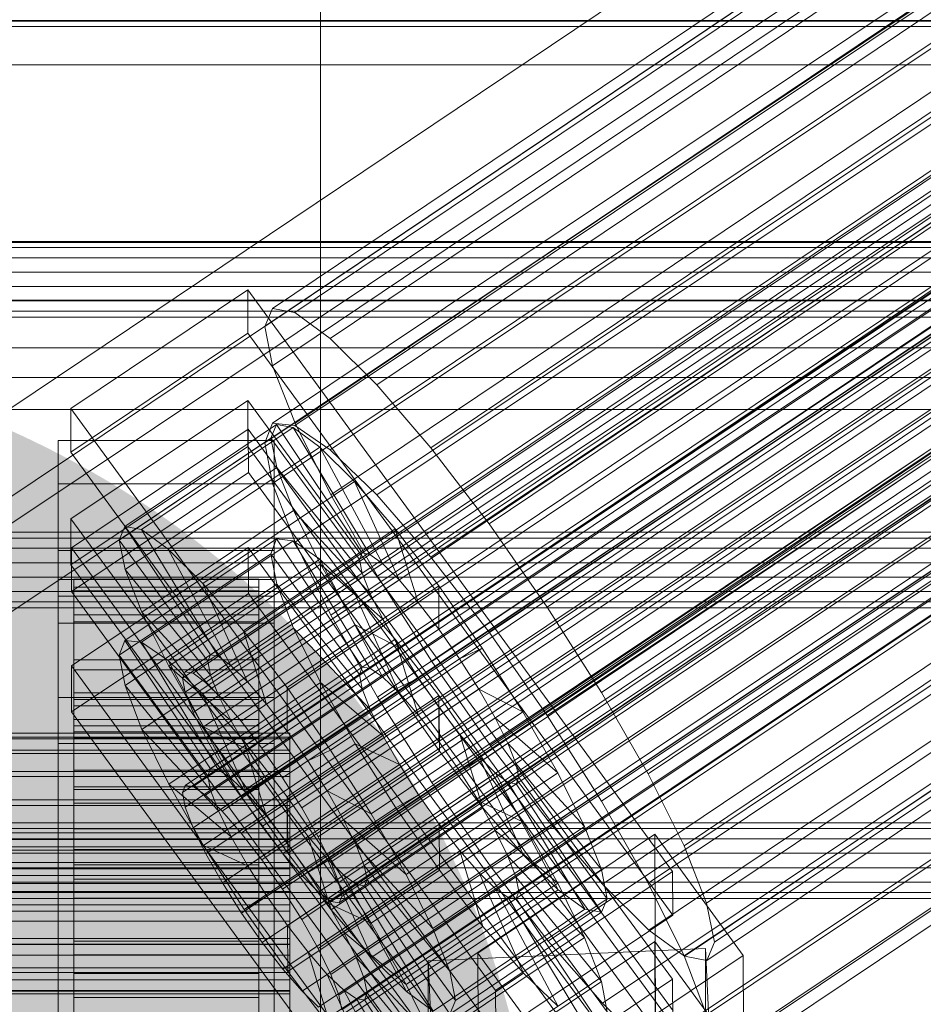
# Model space of a CAD drawing. Header units: millimetres. Extents: x -4395 to 65662, y -65530 to 6847.
# Tile 448 of 656: x 130 to 189, y -33391 to -33327. Entities that reach past the tile are written whole.
import ezdxf

# ---------------------------------------------------------------- set-up
doc = ezdxf.new("R2010")
doc.units = ezdxf.units.MM
for name, color, linetype, lineweight in [('COTAS_O', 1, 'Continuous', 0), ('COTAS_P', 1, 'Continuous', 0), ('frontal_C01', 7, 'Continuous', 0), ('frontal_C01-mix', 7, 'Continuous', 0), ('frontal_C02', 7, 'Continuous', 0), ('frontal_C03', 7, 'Continuous', 0), ('frontal_secador', 7, 'Continuous', 0)]:
    doc.layers.add(name, color=color, linetype=linetype, lineweight=lineweight)
doc.dimstyles.new('R19_100', dxfattribs={"dimtxt": 250, "dimasz": 150, "dimexe": 150, "dimexo": 80, "dimgap": 100, "dimtad": 1, "dimtih": 1, "dimtoh": 1, "dimdsep": 46, "dimcen": 0.09, "dimadec": 0, "dimazin": 0, "dimtfac": 1, "dimtdec": 4, "dimtofl": 0, "dimtmove": 0, "dimatfit": 3, "dimfxl": 1, "dimtolj": 1, "dimtzin": 0, "dimarcsym": 0})

# ---------------------------------------------------------------- blocks, each defined once
blk = doc.blocks.new('DIM_R33_43')
at = {"layer": 'COTAS_O'}
for p, q in [((-1725, -33700), (-1575, -33655)), ((1725, -33700), (1575, -33655)), ((-1725, -34400), (-1725, -33700)), ((-1725, -33700), (1725, -33700)), ((-1725, -33700), (-1575, -33745)), ((1725, -33700), (1575, -33745)), ((1725, -34400), (1725, -33700))]:
    blk.add_line(p, q, dxfattribs=at)
blk.add_text('3450 O', height=250, dxfattribs=at).set_placement((0, -33600))
blk = doc.blocks.new('DIM_R33_44')
at = {"layer": 'COTAS_P'}
for p, q in [((-150, -32200), (550, -32200)), ((550, -32200), (505, -32350)), ((550, -34800), (550, -32200)), ((550, -32200), (595, -32350)), ((550, -34800), (505, -34650)), ((550, -34800), (595, -34650)), ((-150, -34800), (550, -34800))]:
    blk.add_line(p, q, dxfattribs=at)
blk.add_text('2600 P', height=250, rotation=90, dxfattribs=at).set_placement((450, -33500))

msp = doc.modelspace()

# ---------------------------------------------------------------- linework, layer by layer
at = {"layer": 'frontal_C01'}
for p, q in [((146.872, -33345.538), (331.181, -33221.668)), ((148.32, -33345.802), (332.629, -33221.933)), ((146.383, -33346.713), (330.692, -33222.844)), ((150.629, -33347.489), (334.938, -33223.619)), ((141.218, -33369.091), (355.017, -33225.403)), ((141.731, -33369.185), (355.53, -33225.496)), ((146.887, -33349.249), (331.197, -33225.379)), ((141.045, -33369.507), (354.844, -33225.819)), ((142.549, -33369.782), (356.348, -33226.094)), ((141.224, -33370.406), (355.022, -33226.717)), ((153.641, -33350.482), (337.95, -33226.613)), ((143.617, -33370.843), (357.415, -33227.155)), ((141.742, -33371.725), (355.541, -33228.037)), ((144.861, -33372.295), (358.659, -33228.606)), ((148.35, -33352.971), (332.659, -33229.102)), ((142.565, -33373.375), (356.363, -33229.686)), ((359.995, -33230.35), (146.196, -33374.038)), ((157.152, -33354.579), (341.461, -33230.71)), ((143.635, -33375.243), (357.434, -33231.554)), ((147.533, -33375.955), (361.332, -33232.266)), ((144.881, -33377.202), (358.68, -33233.514)), ((150.672, -33357.627), (334.981, -33233.758)), ((148.779, -33377.914), (362.578, -33234.225)), ((146.218, -33379.119), (360.017, -33235.43)), ((345.231, -33235.63), (160.922, -33359.5)), ((149.85, -33379.782), (363.648, -33236.094)), ((147.554, -33380.862), (361.352, -33237.174)), ((150.672, -33381.432), (364.471, -33237.743)), ((148.798, -33382.314), (362.596, -33238.625)), ((151.191, -33382.751), (364.989, -33239.062)), ((153.694, -33362.9), (338.003, -33239.03)), ((149.865, -33383.374), (363.664, -33239.686)), ((151.369, -33383.649), (365.168, -33239.961)), ((150.683, -33383.972), (364.482, -33240.284)), ((151.196, -33384.066), (364.995, -33240.377)), ((164.693, -33364.909), (349.002, -33241.039)), ((157.211, -33368.429), (341.52, -33244.56)), ((168.21, -33370.438), (352.519, -33246.569)), ((160.982, -33373.838), (345.291, -33249.969)), ((171.232, -33375.71), (355.541, -33251.841)), ((164.752, -33378.759), (349.061, -33254.889)), ((173.554, -33380.366), (357.863, -33256.497)), ((168.263, -33382.855), (352.572, -33258.986)), ((175.016, -33384.089), (359.326, -33260.22)), ((171.275, -33385.849), (355.584, -33261.98)), ((175.521, -33386.624), (359.83, -33262.755)), ((173.584, -33387.535), (357.893, -33263.666)), ((175.032, -33387.8), (359.341, -33263.931)), ((228.298, -33285.886), (130, -33351.95)), ((130, -33357.709), (228.298, -33291.645)), ((425, -33326.911), (-425, -33326.911)), ((425, -33329.738), (-425, -33329.738)), ((-425, -33341.25), (425, -33341.25)), ((133.809, -33352.03), (145.277, -33344.323)), ((145.277, -33344.323), (145.289, -33347.146)), ((145.277, -33344.323), (172.809, -33382.034)), ((146.383, -33346.713), (146.872, -33345.538)), ((146.872, -33345.538), (148.32, -33345.802)), ((148.32, -33345.802), (150.629, -33347.489)), ((146.887, -33349.249), (146.383, -33346.713)), ((145.289, -33347.146), (133.821, -33354.853)), ((172.821, -33384.857), (145.289, -33347.146)), ((150.629, -33347.489), (153.641, -33350.482)), ((148.35, -33352.971), (146.887, -33349.249)), ((153.641, -33350.482), (157.152, -33354.579)), ((133.821, -33354.853), (133.809, -33352.03)), ((161.341, -33389.742), (133.809, -33352.03)), ((137.313, -33359.671), (147.143, -33353.064)), ((147.143, -33353.064), (146.777, -33353.944)), ((148.226, -33353.262), (147.143, -33353.064)), ((147.143, -33353.064), (152.686, -33361.383)), ((150.672, -33357.627), (148.35, -33352.971)), ((133.847, -33361.063), (145.315, -33353.355)), ((138.396, -33359.868), (148.226, -33353.262)), ((145.315, -33353.355), (145.327, -33356.178)), ((145.315, -33353.355), (172.847, -33391.066)), ((149.953, -33354.524), (148.226, -33353.262)), ((148.226, -33353.262), (153.199, -33361.477)), ((133, -33356.907), (133, -33354.084)), ((133, -33354.084), (147, -33354.084)), ((133, -33400.132), (133, -33354.084)), ((136.948, -33360.55), (146.777, -33353.944)), ((146.777, -33353.944), (152.513, -33361.8)), ((146.777, -33353.944), (147.155, -33355.84)), ((147, -33354.084), (147, -33356.907)), ((147, -33354.084), (147, -33400.132)), ((133.821, -33354.853), (161.353, -33392.564)), ((140.123, -33361.13), (149.953, -33354.524)), ((152.207, -33356.763), (149.953, -33354.524)), ((149.953, -33354.524), (154.017, -33362.075)), ((157.152, -33354.579), (160.922, -33359.5)), ((145.327, -33356.178), (133.859, -33363.885)), ((137.325, -33362.447), (147.155, -33355.84)), ((172.859, -33393.889), (145.327, -33356.178)), ((147.155, -33355.84), (152.692, -33362.698)), ((147.155, -33355.84), (148.249, -33358.625)), ((147, -33356.907), (133, -33356.907)), ((133, -33356.907), (133, -33402.955)), ((142.377, -33363.369), (152.207, -33356.763)), ((147, -33402.955), (147, -33356.907)), ((154.833, -33359.827), (152.207, -33356.763)), ((152.207, -33356.763), (155.085, -33363.136)), ((153.694, -33362.9), (150.672, -33357.627)), ((138.419, -33365.231), (148.249, -33358.625)), ((148.249, -33358.625), (153.21, -33364.017)), ((148.249, -33358.625), (149.985, -33362.108)), ((160.922, -33359.5), (164.693, -33364.909)), ((136.948, -33360.55), (137.313, -33359.671)), ((142.856, -33367.99), (137.313, -33359.671)), ((137.313, -33359.671), (138.396, -33359.868)), ((143.369, -33368.084), (138.396, -33359.868)), ((138.396, -33359.868), (140.123, -33361.13)), ((145.003, -33366.434), (154.833, -33359.827)), ((157.653, -33363.508), (154.833, -33359.827)), ((154.833, -33359.827), (156.329, -33364.587)), ((142.683, -33368.406), (136.948, -33360.55)), ((137.325, -33362.447), (136.948, -33360.55)), ((133.859, -33363.885), (133.847, -33361.063)), ((161.379, -33398.774), (133.847, -33361.063)), ((144.188, -33368.681), (140.123, -33361.13)), ((140.123, -33361.13), (142.377, -33363.369)), ((152.686, -33361.383), (142.856, -33367.99)), ((153.199, -33361.477), (143.369, -33368.084)), ((152.513, -33361.8), (152.686, -33361.383)), ((152.686, -33361.383), (153.199, -33361.477)), ((153.199, -33361.477), (154.017, -33362.075)), ((140.156, -33368.714), (149.985, -33362.108)), ((152.513, -33361.8), (142.683, -33368.406)), ((154.017, -33362.075), (144.188, -33368.681)), ((149.985, -33362.108), (154.033, -33365.667)), ((149.985, -33362.108), (152.246, -33366.052)), ((152.692, -33362.698), (152.513, -33361.8)), ((154.017, -33362.075), (155.085, -33363.136)), ((142.862, -33369.305), (137.325, -33362.447)), ((138.419, -33365.231), (137.325, -33362.447)), ((152.692, -33362.698), (142.862, -33369.305)), ((153.21, -33364.017), (152.692, -33362.698)), ((133, -33365.939), (133, -33363.116)), ((133, -33363.116), (147, -33363.116)), ((133, -33409.164), (133, -33363.116)), ((134, -33373.079), (134, -33363.082)), ((134, -33363.082), (134, -33363.609)), ((134, -33363.082), (146, -33363.082)), ((134, -33363.849), (134, -33363.082)), ((145.255, -33369.742), (142.377, -33363.369)), ((142.377, -33363.369), (145.003, -33366.434)), ((155.085, -33363.136), (145.255, -33369.742)), ((146, -33363.609), (146, -33363.082)), ((146, -33363.082), (146, -33373.079)), ((146, -33363.082), (146, -33363.849)), ((147, -33363.116), (147, -33365.939)), ((147, -33363.116), (147, -33409.164)), ((157.211, -33368.429), (153.694, -33362.9)), ((155.085, -33363.136), (156.329, -33364.587)), ((133.859, -33363.885), (161.391, -33401.596)), ((134, -33373.329), (134, -33363.609)), ((134, -33363.609), (134, -33365.395)), ((134, -33363.609), (146, -33363.609)), ((134, -33373.442), (134, -33363.849)), ((134, -33363.849), (146, -33363.849)), ((134, -33365.858), (134, -33363.849)), ((153.21, -33364.017), (143.38, -33370.624)), ((146, -33365.395), (146, -33363.609)), ((146, -33363.609), (146, -33373.329)), ((146, -33363.849), (146, -33373.442)), ((146, -33363.849), (146, -33365.858)), ((157.653, -33363.508), (147.823, -33370.114)), ((154.033, -33365.667), (153.21, -33364.017)), ((157.665, -33366.331), (157.653, -33363.508)), ((160.474, -33367.554), (157.653, -33363.508)), ((156.329, -33364.587), (146.499, -33371.193)), ((156.329, -33364.587), (157.665, -33366.331)), ((143.38, -33370.624), (138.419, -33365.231)), ((140.156, -33368.714), (138.419, -33365.231)), ((164.693, -33364.909), (168.21, -33370.438)), ((147, -33365.939), (133, -33365.939)), ((133, -33365.939), (133, -33411.987)), ((134, -33374.175), (134, -33365.395)), ((134, -33365.395), (134, -33368.318)), ((134, -33365.395), (146, -33365.395)), ((134, -33374.394), (134, -33365.858)), ((134, -33365.858), (146, -33365.858)), ((134, -33368.972), (134, -33365.858)), ((154.033, -33365.667), (144.203, -33372.274)), ((146, -33368.318), (146, -33365.395)), ((146, -33365.395), (146, -33374.175)), ((146, -33365.858), (146, -33374.394)), ((146, -33365.858), (146, -33368.972)), ((147, -33411.987), (147, -33365.939)), ((155.103, -33367.535), (154.033, -33365.667)), ((142.416, -33372.658), (152.246, -33366.052)), ((146.499, -33371.193), (145.003, -33366.434)), ((145.003, -33366.434), (147.823, -33370.114)), ((147.835, -33372.937), (157.665, -33366.331)), ((152.246, -33366.052), (155.103, -33367.535)), ((152.246, -33366.052), (154.877, -33370.187)), ((157.665, -33366.331), (159.001, -33368.247)), ((155.103, -33367.535), (145.274, -33374.142)), ((150.644, -33374.161), (160.474, -33367.554)), ((156.35, -33369.495), (155.103, -33367.535)), ((160.474, -33367.554), (159.001, -33368.247)), ((163.105, -33371.69), (160.474, -33367.554)), ((134, -33375.559), (134, -33368.318)), ((134, -33368.318), (134, -33372.178)), ((134, -33368.318), (146, -33368.318)), ((142.856, -33367.99), (142.683, -33368.406)), ((142.683, -33368.406), (142.862, -33369.305)), ((143.369, -33368.084), (142.856, -33367.99)), ((144.188, -33368.681), (143.369, -33368.084)), ((146, -33372.178), (146, -33368.318)), ((146, -33368.318), (146, -33375.559)), ((159.001, -33368.247), (149.171, -33374.854)), ((160.982, -33373.838), (157.211, -33368.429)), ((159.001, -33368.247), (160.247, -33370.206)), ((134, -33375.869), (134, -33368.972)), ((134, -33368.972), (146, -33368.972)), ((134, -33372.98), (134, -33368.972)), ((144.203, -33372.274), (140.156, -33368.714)), ((142.416, -33372.658), (140.156, -33368.714)), ((141.045, -33369.507), (141.218, -33369.091)), ((141.218, -33369.091), (141.731, -33369.185)), ((145.255, -33369.742), (144.188, -33368.681)), ((146, -33368.972), (146, -33375.869)), ((146, -33368.972), (146, -33372.98)), ((141.224, -33370.406), (141.045, -33369.507)), ((141.731, -33369.185), (142.549, -33369.782)), ((142.549, -33369.782), (143.617, -33370.843)), ((142.862, -33369.305), (143.38, -33370.624)), ((146.499, -33371.193), (145.255, -33369.742)), ((156.35, -33369.495), (146.52, -33376.101)), ((154.877, -33370.187), (156.35, -33369.495)), ((157.686, -33371.411), (156.35, -33369.495)), ((141.742, -33371.725), (141.224, -33370.406)), ((145.047, -33376.794), (154.877, -33370.187)), ((147.823, -33370.114), (147.835, -33372.937)), ((147.823, -33370.114), (150.644, -33374.161)), ((160.247, -33370.206), (150.417, -33376.813)), ((154.877, -33370.187), (157.698, -33374.234)), ((163.105, -33371.69), (160.247, -33370.206)), ((160.247, -33370.206), (161.318, -33372.075)), ((143.38, -33370.624), (144.203, -33372.274)), ((143.617, -33370.843), (144.861, -33372.295)), ((168.21, -33370.438), (171.232, -33375.71)), ((147.835, -33372.937), (146.499, -33371.193)), ((157.686, -33371.411), (147.856, -33378.018)), ((153.275, -33378.297), (163.105, -33371.69)), ((157.698, -33374.234), (157.686, -33371.411)), ((159.022, -33373.155), (157.686, -33371.411)), ((165.365, -33375.634), (163.105, -33371.69)), ((134, -33377.388), (134, -33372.178)), ((134, -33372.178), (134, -33376.713)), ((134, -33372.178), (146, -33372.178)), ((142.565, -33373.375), (141.742, -33371.725)), ((144.203, -33372.274), (145.274, -33374.142)), ((144.861, -33372.295), (146.196, -33374.038)), ((146, -33376.713), (146, -33372.178)), ((146, -33372.178), (146, -33377.388)), ((161.318, -33372.075), (151.488, -33378.681)), ((165.365, -33375.634), (161.318, -33372.075)), ((161.318, -33372.075), (162.14, -33373.724)), ((134, -33377.767), (134, -33372.98)), ((134, -33372.98), (146, -33372.98)), ((134, -33377.607), (134, -33372.98)), ((145.274, -33374.142), (142.416, -33372.658)), ((145.047, -33376.794), (142.416, -33372.658)), ((146, -33372.98), (146, -33377.767)), ((146, -33372.98), (146, -33377.607)), ((149.171, -33374.854), (147.835, -33372.937)), ((-148, -33373.079), (148, -33373.079)), ((-148, -33373.329), (148, -33373.329)), ((-148, -33373.442), (148, -33373.442)), ((134, -33373.329), (134, -33373.079)), ((146, -33373.079), (134, -33373.079)), ((134, -33373.079), (134, -33373.442)), ((134, -33374.175), (134, -33373.329)), ((146, -33373.329), (134, -33373.329)), ((146, -33373.442), (134, -33373.442)), ((134, -33373.442), (134, -33374.394)), ((143.635, -33375.243), (142.565, -33373.375)), ((146, -33373.079), (146, -33373.329)), ((146, -33373.442), (146, -33373.079)), ((146, -33373.329), (146, -33374.175)), ((146, -33374.394), (146, -33373.442)), ((148, -33373.329), (148, -33373.079)), ((148, -33373.079), (148, -33373.442)), ((148, -33374.175), (148, -33373.329)), ((148, -33373.442), (148, -33374.394)), ((159.022, -33373.155), (149.192, -33379.761)), ((160.518, -33377.914), (159.022, -33373.155)), ((160.266, -33374.606), (159.022, -33373.155)), ((-148, -33374.175), (148, -33374.175)), ((134, -33375.559), (134, -33374.175)), ((146, -33374.175), (134, -33374.175)), ((145.274, -33374.142), (146.52, -33376.101)), ((146, -33374.175), (146, -33375.559)), ((146.196, -33374.038), (147.533, -33375.955)), ((147.868, -33380.84), (157.698, -33374.234)), ((148, -33375.559), (148, -33374.175)), ((149.171, -33374.854), (150.644, -33374.161)), ((150.644, -33374.161), (153.275, -33378.297)), ((162.14, -33373.724), (152.311, -33380.331)), ((157.698, -33374.234), (160.518, -33377.914)), ((164.752, -33378.759), (160.982, -33373.838)), ((167.102, -33379.117), (162.14, -33373.724)), ((162.14, -33373.724), (162.659, -33375.043)), ((-148, -33374.394), (148, -33374.394)), ((146, -33374.394), (134, -33374.394)), ((134, -33374.394), (134, -33375.869)), ((146, -33375.869), (146, -33374.394)), ((148, -33374.394), (148, -33375.869)), ((150.417, -33376.813), (149.171, -33374.854)), ((160.266, -33374.606), (150.436, -33381.213)), ((163.144, -33380.979), (160.266, -33374.606)), ((161.333, -33375.667), (160.266, -33374.606)), ((144.881, -33377.202), (143.635, -33375.243)), ((162.659, -33375.043), (152.829, -33381.65)), ((168.196, -33381.902), (162.659, -33375.043)), ((162.659, -33375.043), (162.837, -33375.942)), ((-148, -33375.559), (148, -33375.559)), ((-148, -33375.869), (148, -33375.869)), ((134, -33377.388), (134, -33375.559)), ((146, -33375.559), (134, -33375.559)), ((146, -33375.869), (134, -33375.869)), ((134, -33375.869), (134, -33377.767)), ((146.52, -33376.101), (145.047, -33376.794)), ((146, -33375.559), (146, -33377.388)), ((146, -33377.767), (146, -33375.869)), ((146.52, -33376.101), (147.856, -33378.018)), ((147.533, -33375.955), (148.779, -33377.914)), ((148, -33377.388), (148, -33375.559)), ((148, -33375.869), (148, -33377.767)), ((161.333, -33375.667), (151.503, -33382.273)), ((162.837, -33375.942), (153.008, -33382.548)), ((155.535, -33382.24), (165.365, -33375.634)), ((165.397, -33383.218), (161.333, -33375.667)), ((162.151, -33376.265), (161.333, -33375.667)), ((162.837, -33375.942), (162.664, -33376.358)), ((168.573, -33383.798), (162.837, -33375.942)), ((167.102, -33379.117), (165.365, -33375.634)), ((171.232, -33375.71), (173.554, -33380.366)), ((134, -33376.713), (134, -33379.536)), ((146, -33376.713), (134, -33376.713)), ((134, -33376.713), (134, -33381.614)), ((147.868, -33380.84), (145.047, -33376.794)), ((146, -33379.536), (146, -33376.713)), ((146, -33381.614), (146, -33376.713)), ((151.488, -33378.681), (150.417, -33376.813)), ((150.417, -33376.813), (153.275, -33378.297)), ((162.151, -33376.265), (152.321, -33382.871)), ((162.664, -33376.358), (152.835, -33382.965)), ((167.125, -33384.48), (162.151, -33376.265)), ((162.664, -33376.358), (162.151, -33376.265)), ((168.208, -33384.678), (162.664, -33376.358)), ((-148, -33377.388), (148, -33377.388)), ((134, -33379.536), (134, -33377.388)), ((146, -33377.388), (134, -33377.388)), ((146.218, -33379.119), (144.881, -33377.202)), ((146, -33377.388), (146, -33379.536)), ((148, -33379.536), (148, -33377.388)), ((-148, -33377.767), (148, -33377.767)), ((134, -33379.959), (134, -33377.607)), ((134, -33377.607), (146, -33377.607)), ((134, -33382.539), (134, -33377.607)), ((146, -33377.767), (134, -33377.767)), ((134, -33377.767), (134, -33379.959)), ((146, -33377.607), (146, -33379.959)), ((146, -33377.607), (146, -33382.539)), ((146, -33379.959), (146, -33377.767)), ((147.856, -33378.018), (147.868, -33380.84)), ((147.856, -33378.018), (149.192, -33379.761)), ((148, -33377.767), (148, -33379.959)), ((148.779, -33377.914), (149.85, -33379.782)), ((150.688, -33384.521), (160.518, -33377.914)), ((160.518, -33377.914), (163.144, -33380.979)), ((152.311, -33380.331), (151.488, -33378.681)), ((151.488, -33378.681), (155.535, -33382.24)), ((153.275, -33378.297), (155.535, -33382.24)), ((147.554, -33380.862), (146.218, -33379.119)), ((157.272, -33385.723), (167.102, -33379.117)), ((168.263, -33382.855), (164.752, -33378.759)), ((168.196, -33381.902), (167.102, -33379.117)), ((148, -33379.536), (-148, -33379.536)), ((-148, -33379.959), (148, -33379.959)), ((134, -33379.536), (146, -33379.536)), ((134, -33381.857), (134, -33379.536)), ((146, -33379.959), (134, -33379.959)), ((134, -33379.959), (134, -33382.295)), ((146, -33379.536), (146, -33381.857)), ((146, -33382.295), (146, -33379.959)), ((148, -33381.857), (148, -33379.536)), ((148, -33379.959), (148, -33382.295)), ((149.192, -33379.761), (150.688, -33384.521)), ((149.192, -33379.761), (150.436, -33381.213)), ((149.85, -33379.782), (150.672, -33381.432)), ((160.19, -33387.324), (171.658, -33379.616)), ((171.658, -33379.616), (171.715, -33393.164)), ((171.658, -33379.616), (177.394, -33387.473)), ((152.829, -33381.65), (152.311, -33380.331)), ((152.311, -33380.331), (157.272, -33385.723)), ((173.554, -33380.366), (175.016, -33384.089)), ((148.798, -33382.314), (147.554, -33380.862)), ((150.688, -33384.521), (147.868, -33380.84)), ((150.436, -33381.213), (153.314, -33387.585)), ((150.436, -33381.213), (151.503, -33382.273)), ((153.314, -33387.585), (163.144, -33380.979)), ((163.144, -33380.979), (165.397, -33383.218)), ((-148, -33381.857), (148, -33381.857)), ((134, -33381.857), (134, -33381.614)), ((134, -33381.614), (134, -33386.546)), ((134, -33381.614), (146, -33381.614)), ((134, -33384.193), (134, -33381.857)), ((146, -33381.857), (134, -33381.857)), ((146, -33386.546), (146, -33381.614)), ((146, -33381.614), (146, -33381.857)), ((146, -33381.857), (146, -33384.193)), ((148, -33384.193), (148, -33381.857)), ((150.672, -33381.432), (151.191, -33382.751)), ((153.008, -33382.548), (152.829, -33381.65)), ((152.829, -33381.65), (158.366, -33388.508)), ((158.366, -33388.508), (168.196, -33381.902)), ((168.573, -33383.798), (168.196, -33381.902)), ((-148, -33382.295), (148, -33382.295)), ((134, -33382.295), (134, -33382.539)), ((146, -33382.295), (134, -33382.295)), ((134, -33382.295), (134, -33384.616)), ((134, -33382.539), (146, -33382.539)), ((134, -33387.439), (134, -33382.539)), ((146, -33382.539), (146, -33382.295)), ((146, -33384.616), (146, -33382.295)), ((146, -33382.539), (146, -33387.439)), ((148, -33382.295), (148, -33384.616)), ((149.865, -33383.374), (148.798, -33382.314)), ((151.503, -33382.273), (155.567, -33389.825)), ((151.503, -33382.273), (152.321, -33382.871)), ((152.835, -33382.965), (153.008, -33382.548)), ((153.008, -33382.548), (158.743, -33390.405)), ((155.535, -33382.24), (157.272, -33385.723)), ((172.809, -33382.034), (161.341, -33389.742)), ((172.821, -33384.857), (172.809, -33382.034)), ((151.191, -33382.751), (151.369, -33383.649)), ((152.321, -33382.871), (157.295, -33391.086)), ((152.321, -33382.871), (152.835, -33382.965)), ((152.835, -33382.965), (158.378, -33391.284)), ((171.275, -33385.849), (168.263, -33382.855)), ((150.683, -33383.972), (149.865, -33383.374)), ((151.369, -33383.649), (151.196, -33384.066)), ((155.567, -33389.825), (165.397, -33383.218)), ((158.743, -33390.405), (168.573, -33383.798)), ((165.397, -33383.218), (167.125, -33384.48)), ((168.208, -33384.678), (168.573, -33383.798)), ((-148, -33384.193), (148, -33384.193)), ((134, -33386.385), (134, -33384.193)), ((134, -33384.193), (134, -33386.546)), ((146, -33384.193), (134, -33384.193)), ((146, -33386.546), (146, -33384.193)), ((146, -33384.193), (146, -33386.385)), ((148, -33386.385), (148, -33384.193)), ((151.196, -33384.066), (150.683, -33383.972)), ((175.016, -33384.089), (175.521, -33386.624)), ((-148, -33384.616), (148, -33384.616)), ((134, -33384.616), (134, -33387.439)), ((146, -33384.616), (134, -33384.616)), ((134, -33384.616), (134, -33386.765)), ((146, -33387.439), (146, -33384.616)), ((146, -33386.765), (146, -33384.616)), ((148, -33384.616), (148, -33386.765)), ((153.314, -33387.585), (150.688, -33384.521)), ((157.295, -33391.086), (167.125, -33384.48)), ((158.378, -33391.284), (168.208, -33384.678)), ((161.353, -33392.564), (172.821, -33384.857)), ((167.125, -33384.48), (168.208, -33384.678)), ((157.272, -33385.723), (158.366, -33388.508)), ((-148, -33386.385), (148, -33386.385)), ((134, -33388.283), (134, -33386.385)), ((134, -33386.385), (134, -33391.173)), ((146, -33386.385), (134, -33386.385)), ((146, -33391.173), (146, -33386.385)), ((146, -33386.385), (146, -33388.283)), ((148, -33388.283), (148, -33386.385)), ((173.584, -33387.535), (171.275, -33385.849)), ((-148, -33386.765), (148, -33386.765)), ((134, -33386.546), (134, -33391.173)), ((134, -33386.546), (146, -33386.546)), ((134, -33386.765), (134, -33391.974)), ((146, -33386.765), (134, -33386.765)), ((134, -33386.765), (134, -33388.593)), ((146, -33391.173), (146, -33386.546)), ((146, -33391.974), (146, -33386.765)), ((146, -33388.593), (146, -33386.765)), ((148, -33386.765), (148, -33388.593)), ((156.962, -33387.819), (174.943, -33387.023)), ((174.943, -33387.023), (174.943, -33392.669)), ((174.943, -33387.023), (177.811, -33446.586)), ((175.521, -33386.624), (175.032, -33387.8)), ((134, -33387.439), (146, -33387.439)), ((134, -33391.974), (134, -33387.439)), ((146, -33387.439), (146, -33391.974)), ((155.567, -33389.825), (153.314, -33387.585)), ((160.247, -33400.872), (160.19, -33387.324)), ((165.926, -33395.18), (160.19, -33387.324)), ((177.394, -33387.473), (165.926, -33395.18)), ((175.032, -33387.8), (173.584, -33387.535)), ((177.451, -33401.021), (177.394, -33387.473)), ((-148, -33388.283), (148, -33388.283)), ((134, -33389.759), (134, -33388.283)), ((134, -33388.283), (134, -33395.18)), ((146, -33388.283), (134, -33388.283)), ((146, -33395.18), (146, -33388.283)), ((146, -33388.283), (146, -33389.759)), ((148, -33389.759), (148, -33388.283)), ((156.962, -33393.466), (156.962, -33387.819)), ((159.83, -33447.383), (156.962, -33387.819)), ((-148, -33388.593), (148, -33388.593)), ((134, -33388.593), (134, -33395.834)), ((146, -33388.593), (134, -33388.593)), ((134, -33388.593), (134, -33389.978)), ((146, -33395.834), (146, -33388.593)), ((146, -33389.978), (146, -33388.593)), ((148, -33388.593), (148, -33389.978)), ((158.366, -33388.508), (158.743, -33390.405)), ((-148, -33389.759), (148, -33389.759)), ((-148, -33389.978), (148, -33389.978)), ((134, -33390.71), (134, -33389.759)), ((134, -33389.759), (134, -33398.295)), ((146, -33389.759), (134, -33389.759)), ((134, -33389.978), (134, -33398.757)), ((146, -33389.978), (134, -33389.978)), ((134, -33389.978), (134, -33390.824)), ((146, -33398.295), (146, -33389.759)), ((146, -33389.759), (146, -33390.71)), ((146, -33398.757), (146, -33389.978)), ((146, -33390.824), (146, -33389.978)), ((148, -33390.71), (148, -33389.759)), ((148, -33389.978), (148, -33390.824)), ((157.295, -33391.086), (155.567, -33389.825)), ((161.341, -33389.742), (161.353, -33392.564)), ((158.743, -33390.405), (158.378, -33391.284))]:
    msp.add_line(p, q, dxfattribs=at)
at = {"layer": 'frontal_C01-mix'}
msp.add_line((150, -33315), (150, -33700), dxfattribs=at)
at = {"layer": 'frontal_C02'}
for p, q in [((146.872, -33352.961), (331.181, -33229.706)), ((148.32, -33353.118), (332.629, -33229.864)), ((146.383, -33354.244), (330.692, -33230.989)), ((150.629, -33354.706), (334.938, -33231.451)), ((141.218, -33376.47), (355.017, -33233.494)), ((141.731, -33376.525), (355.53, -33233.55)), ((146.887, -33356.88), (331.197, -33233.625)), ((141.045, -33376.924), (354.844, -33233.949)), ((142.549, -33377.088), (356.348, -33234.113)), ((153.641, -33357.615), (337.95, -33234.361)), ((141.224, -33377.858), (355.022, -33234.883)), ((143.617, -33378.119), (357.415, -33235.143)), ((141.742, -33379.208), (355.541, -33236.233)), ((144.861, -33379.548), (358.659, -33236.572)), ((148.35, -33360.689), (332.659, -33237.434)), ((142.565, -33380.882), (356.363, -33237.906)), ((359.995, -33238.302), (146.196, -33381.277)), ((157.152, -33361.648), (341.461, -33238.393)), ((143.635, -33382.765), (357.434, -33239.79)), ((147.533, -33383.189), (361.332, -33240.214)), ((144.881, -33384.73), (358.68, -33241.754)), ((148.779, -33385.154), (362.578, -33242.179)), ((150.672, -33365.412), (334.981, -33242.158)), ((345.231, -33243.274), (160.922, -33366.529)), ((146.218, -33386.642), (360.017, -33243.667)), ((149.85, -33387.038), (363.648, -33244.062)), ((147.554, -33388.372), (361.352, -33245.396)), ((150.672, -33388.711), (364.471, -33245.736)), ((148.798, -33389.8), (362.596, -33246.825)), ((151.191, -33390.061), (364.989, -33247.086)), ((149.865, -33390.831), (363.664, -33247.856)), ((153.694, -33370.728), (338.003, -33247.473)), ((150.683, -33391.394), (364.482, -33248.418)), ((151.196, -33391.45), (364.995, -33248.474)), ((151.369, -33390.995), (365.168, -33248.02)), ((164.693, -33371.926), (349.002, -33248.671)), ((157.211, -33376.273), (341.52, -33253.018)), ((168.21, -33377.471), (352.519, -33254.216)), ((160.982, -33381.67), (345.291, -33258.415)), ((171.232, -33382.786), (355.541, -33259.532)), ((164.752, -33386.551), (349.061, -33263.296)), ((173.554, -33387.509), (357.863, -33264.255)), ((168.263, -33390.583), (352.572, -33267.329)), ((175.016, -33391.319), (359.326, -33268.064)), ((171.275, -33393.492), (355.584, -33270.238)), ((175.521, -33393.955), (359.83, -33270.7)), ((173.584, -33395.08), (357.893, -33271.825)), ((175.032, -33395.238), (359.341, -33271.983)), ((228.298, -33293.718), (130, -33359.453)), ((130, -33365.184), (228.298, -33299.448)), ((133.809, -33359.173), (145.277, -33351.504)), ((145.277, -33351.504), (145.289, -33354.485)), ((145.277, -33351.504), (172.809, -33389.026)), ((146.383, -33354.244), (146.872, -33352.961)), ((146.872, -33352.961), (148.32, -33353.118)), ((148.32, -33353.118), (150.629, -33354.706)), ((146.887, -33356.88), (146.383, -33354.244)), ((145.289, -33354.485), (133.821, -33362.154)), ((172.821, -33392.007), (145.289, -33354.485)), ((150.629, -33354.706), (153.641, -33357.615)), ((148.35, -33360.689), (146.887, -33356.88)), ((153.641, -33357.615), (157.152, -33361.648)), ((133.821, -33362.154), (133.809, -33359.173)), ((161.341, -33396.696), (133.809, -33359.173)), ((137.313, -33367.052), (147.143, -33360.478)), ((138.396, -33367.17), (148.226, -33360.596)), ((147.143, -33360.478), (146.777, -33361.438)), ((148.226, -33360.596), (147.143, -33360.478)), ((147.143, -33360.478), (152.686, -33368.8)), ((149.953, -33361.784), (148.226, -33360.596)), ((148.226, -33360.596), (153.199, -33368.856)), ((150.672, -33365.412), (148.35, -33360.689)), ((133, -33364.196), (133, -33361.216)), ((133, -33361.216), (147, -33361.216)), ((133, -33407.034), (133, -33361.216)), ((133.847, -33368.711), (145.315, -33361.042)), ((136.948, -33368.011), (146.777, -33361.438)), ((145.315, -33361.042), (145.327, -33364.022)), ((145.315, -33361.042), (172.847, -33398.564)), ((146.777, -33361.438), (152.513, -33369.255)), ((146.777, -33361.438), (147.155, -33363.41)), ((147, -33361.216), (147, -33364.196)), ((147, -33361.216), (147, -33407.034)), ((140.123, -33368.357), (149.953, -33361.784)), ((152.207, -33363.96), (149.953, -33361.784)), ((149.953, -33361.784), (154.017, -33369.419)), ((157.152, -33361.648), (160.922, -33366.529)), ((133.821, -33362.154), (161.353, -33399.676)), ((137.325, -33369.983), (147.155, -33363.41)), ((147.155, -33363.41), (152.692, -33370.189)), ((147.155, -33363.41), (148.249, -33366.259)), ((145.327, -33364.022), (133.859, -33371.691)), ((142.377, -33370.533), (152.207, -33363.96)), ((172.859, -33401.545), (145.327, -33364.022)), ((154.833, -33366.976), (152.207, -33363.96)), ((152.207, -33363.96), (155.085, -33370.45)), ((147, -33364.196), (133, -33364.196)), ((133, -33364.196), (133, -33410.015)), ((147, -33410.015), (147, -33364.196)), ((153.694, -33370.728), (150.672, -33365.412)), ((138.419, -33372.833), (148.249, -33366.259)), ((148.249, -33366.259), (153.21, -33371.539)), ((148.249, -33366.259), (149.985, -33369.792)), ((160.922, -33366.529), (164.693, -33371.926)), ((136.948, -33368.011), (137.313, -33367.052)), ((142.856, -33375.374), (137.313, -33367.052)), ((137.313, -33367.052), (138.396, -33367.17)), ((143.369, -33375.43), (138.396, -33367.17)), ((138.396, -33367.17), (140.123, -33368.357)), ((145.003, -33373.55), (154.833, -33366.976)), ((157.653, -33370.627), (154.833, -33366.976)), ((154.833, -33366.976), (156.329, -33371.878)), ((142.683, -33375.829), (136.948, -33368.011)), ((137.325, -33369.983), (136.948, -33368.011)), ((144.188, -33375.992), (140.123, -33368.357)), ((140.123, -33368.357), (142.377, -33370.533)), ((133.859, -33371.691), (133.847, -33368.711)), ((161.379, -33406.233), (133.847, -33368.711)), ((152.686, -33368.8), (142.856, -33375.374)), ((153.199, -33368.856), (143.369, -33375.43)), ((152.513, -33369.255), (152.686, -33368.8)), ((152.686, -33368.8), (153.199, -33368.856)), ((153.199, -33368.856), (154.017, -33369.419)), ((140.156, -33376.366), (149.985, -33369.792)), ((152.513, -33369.255), (142.683, -33375.829)), ((154.017, -33369.419), (144.188, -33375.992)), ((149.985, -33369.792), (154.033, -33373.212)), ((149.985, -33369.792), (152.246, -33373.768)), ((152.692, -33370.189), (152.513, -33369.255)), ((154.017, -33369.419), (155.085, -33370.45)), ((142.862, -33376.763), (137.325, -33369.983)), ((138.419, -33372.833), (137.325, -33369.983)), ((152.692, -33370.189), (142.862, -33376.763)), ((153.21, -33371.539), (152.692, -33370.189)), ((133, -33373.734), (133, -33370.753)), ((133, -33370.753), (147, -33370.753)), ((133, -33416.572), (133, -33370.753)), ((134, -33380.437), (134, -33370.445)), ((134, -33370.445), (134, -33370.891)), ((134, -33370.445), (146, -33370.445)), ((134, -33371.293), (134, -33370.445)), ((134, -33380.648), (134, -33370.891)), ((134, -33370.891), (134, -33372.601)), ((134, -33370.891), (146, -33370.891)), ((145.255, -33377.023), (142.377, -33370.533)), ((142.377, -33370.533), (145.003, -33373.55)), ((155.085, -33370.45), (145.255, -33377.023)), ((146, -33370.891), (146, -33370.445)), ((146, -33370.445), (146, -33380.437)), ((146, -33370.445), (146, -33371.293)), ((146, -33372.601), (146, -33370.891)), ((146, -33370.891), (146, -33380.648)), ((147, -33370.753), (147, -33373.734)), ((147, -33370.753), (147, -33416.572)), ((157.653, -33370.627), (147.823, -33377.201)), ((157.211, -33376.273), (153.694, -33370.728)), ((155.085, -33370.45), (156.329, -33371.878)), ((157.665, -33373.608), (157.653, -33370.627)), ((160.474, -33374.665), (157.653, -33370.627)), ((133.859, -33371.691), (161.391, -33409.214)), ((134, -33380.838), (134, -33371.293)), ((134, -33371.293), (146, -33371.293)), ((134, -33373.377), (134, -33371.293)), ((153.21, -33371.539), (143.38, -33378.112)), ((146, -33371.293), (146, -33380.838)), ((146, -33371.293), (146, -33373.377)), ((154.033, -33373.212), (153.21, -33371.539)), ((156.329, -33371.878), (146.499, -33378.452)), ((156.329, -33371.878), (157.665, -33373.608)), ((164.693, -33371.926), (168.21, -33377.471)), ((134, -33381.458), (134, -33372.601)), ((134, -33372.601), (134, -33375.457)), ((134, -33372.601), (146, -33372.601)), ((143.38, -33378.112), (138.419, -33372.833)), ((140.156, -33376.366), (138.419, -33372.833)), ((146, -33375.457), (146, -33372.601)), ((146, -33372.601), (146, -33381.458)), ((134, -33381.825), (134, -33373.377)), ((134, -33373.377), (146, -33373.377)), ((134, -33376.554), (134, -33373.377)), ((154.033, -33373.212), (144.203, -33379.786)), ((146.499, -33378.452), (145.003, -33373.55)), ((145.003, -33373.55), (147.823, -33377.201)), ((146, -33373.377), (146, -33381.825)), ((146, -33373.377), (146, -33376.554)), ((147.835, -33380.182), (157.665, -33373.608)), ((155.103, -33375.096), (154.033, -33373.212)), ((157.665, -33373.608), (159.001, -33375.52)), ((147, -33373.734), (133, -33373.734)), ((133, -33373.734), (133, -33419.552)), ((142.416, -33380.342), (152.246, -33373.768)), ((147, -33419.552), (147, -33373.734)), ((152.246, -33373.768), (155.103, -33375.096)), ((152.246, -33373.768), (154.877, -33377.916)), ((150.644, -33381.238), (160.474, -33374.665)), ((160.474, -33374.665), (159.001, -33375.52)), ((163.105, -33378.812), (160.474, -33374.665)), ((134, -33382.811), (134, -33375.457)), ((134, -33375.457), (134, -33379.265)), ((134, -33375.457), (146, -33375.457)), ((142.856, -33375.374), (142.683, -33375.829)), ((143.369, -33375.43), (142.856, -33375.374)), ((144.188, -33375.992), (143.369, -33375.43)), ((155.103, -33375.096), (145.274, -33381.669)), ((146, -33379.265), (146, -33375.457)), ((146, -33375.457), (146, -33382.811)), ((159.001, -33375.52), (149.171, -33382.094)), ((156.35, -33377.061), (155.103, -33375.096)), ((159.001, -33375.52), (160.247, -33377.485)), ((142.683, -33375.829), (142.862, -33376.763)), ((145.255, -33377.023), (144.188, -33375.992)), ((134, -33383.331), (134, -33376.554)), ((134, -33376.554), (146, -33376.554)), ((134, -33380.609), (134, -33376.554)), ((144.203, -33379.786), (140.156, -33376.366)), ((142.416, -33380.342), (140.156, -33376.366)), ((141.045, -33376.924), (141.218, -33376.47)), ((141.218, -33376.47), (141.731, -33376.525)), ((141.731, -33376.525), (142.549, -33377.088)), ((142.862, -33376.763), (143.38, -33378.112)), ((146, -33376.554), (146, -33383.331)), ((146, -33376.554), (146, -33380.609)), ((160.982, -33381.67), (157.211, -33376.273)), ((141.224, -33377.858), (141.045, -33376.924)), ((142.549, -33377.088), (143.617, -33378.119)), ((146.499, -33378.452), (145.255, -33377.023)), ((156.35, -33377.061), (146.52, -33383.634)), ((147.823, -33377.201), (147.835, -33380.182)), ((147.823, -33377.201), (150.644, -33381.238)), ((154.877, -33377.916), (156.35, -33377.061)), ((157.686, -33378.973), (156.35, -33377.061)), ((141.742, -33379.208), (141.224, -33377.858)), ((145.047, -33384.49), (154.877, -33377.916)), ((160.247, -33377.485), (150.417, -33384.059)), ((154.877, -33377.916), (157.698, -33381.953)), ((163.105, -33378.812), (160.247, -33377.485)), ((160.247, -33377.485), (161.318, -33379.368)), ((168.21, -33377.471), (171.232, -33382.786)), ((143.38, -33378.112), (144.203, -33379.786)), ((143.617, -33378.119), (144.861, -33379.548)), ((147.835, -33380.182), (146.499, -33378.452)), ((134, -33384.615), (134, -33379.265)), ((134, -33379.265), (134, -33383.766)), ((134, -33379.265), (146, -33379.265)), ((142.565, -33380.882), (141.742, -33379.208)), ((146, -33383.766), (146, -33379.265)), ((146, -33379.265), (146, -33384.615)), ((157.686, -33378.973), (147.856, -33385.546)), ((161.318, -33379.368), (151.488, -33385.942)), ((153.275, -33385.386), (163.105, -33378.812)), ((157.698, -33381.953), (157.686, -33378.973)), ((159.022, -33380.702), (157.686, -33378.973)), ((165.365, -33382.788), (161.318, -33379.368)), ((161.318, -33379.368), (162.14, -33381.042)), ((165.365, -33382.788), (163.105, -33378.812)), ((144.203, -33379.786), (145.274, -33381.669)), ((144.861, -33379.548), (146.196, -33381.277)), ((-148, -33380.437), (148, -33380.437)), ((-148, -33380.648), (148, -33380.648)), ((134, -33380.648), (134, -33380.437)), ((146, -33380.437), (134, -33380.437)), ((134, -33380.437), (134, -33380.838)), ((134, -33385.251), (134, -33380.609)), ((134, -33380.609), (146, -33380.609)), ((134, -33385.265), (134, -33380.609)), ((134, -33381.458), (134, -33380.648)), ((146, -33380.648), (134, -33380.648)), ((145.274, -33381.669), (142.416, -33380.342)), ((145.047, -33384.49), (142.416, -33380.342)), ((146, -33380.437), (146, -33380.648)), ((146, -33380.838), (146, -33380.437)), ((146, -33380.609), (146, -33385.251)), ((146, -33380.609), (146, -33385.265)), ((146, -33380.648), (146, -33381.458)), ((149.171, -33382.094), (147.835, -33380.182)), ((148, -33380.648), (148, -33380.437)), ((148, -33380.437), (148, -33380.838)), ((148, -33381.458), (148, -33380.648)), ((-148, -33380.838), (148, -33380.838)), ((146, -33380.838), (134, -33380.838)), ((134, -33380.838), (134, -33381.825)), ((143.635, -33382.765), (142.565, -33380.882)), ((146, -33381.825), (146, -33380.838)), ((146.196, -33381.277), (147.533, -33383.189)), ((148, -33380.838), (148, -33381.825)), ((149.171, -33382.094), (150.644, -33381.238)), ((159.022, -33380.702), (149.192, -33387.276)), ((150.644, -33381.238), (153.275, -33385.386)), ((162.14, -33381.042), (152.311, -33387.616)), ((160.518, -33385.605), (159.022, -33380.702)), ((160.266, -33382.131), (159.022, -33380.702)), ((167.102, -33386.322), (162.14, -33381.042)), ((162.14, -33381.042), (162.659, -33382.392)), ((-148, -33381.458), (148, -33381.458)), ((-148, -33381.825), (148, -33381.825)), ((134, -33382.811), (134, -33381.458)), ((146, -33381.458), (134, -33381.458)), ((146, -33381.825), (134, -33381.825)), ((134, -33381.825), (134, -33383.331)), ((145.274, -33381.669), (146.52, -33383.634)), ((146, -33381.458), (146, -33382.811)), ((146, -33383.331), (146, -33381.825)), ((148, -33382.811), (148, -33381.458)), ((148, -33381.825), (148, -33383.331)), ((164.752, -33386.551), (160.982, -33381.67)), ((147.868, -33388.527), (157.698, -33381.953)), ((150.417, -33384.059), (149.171, -33382.094)), ((160.266, -33382.131), (150.436, -33388.705)), ((162.659, -33382.392), (152.829, -33388.965)), ((157.698, -33381.953), (160.518, -33385.605)), ((163.144, -33388.621), (160.266, -33382.131)), ((161.333, -33383.162), (160.266, -33382.131)), ((168.196, -33389.171), (162.659, -33382.392)), ((162.659, -33382.392), (162.837, -33383.326)), ((-148, -33382.811), (148, -33382.811)), ((134, -33384.615), (134, -33382.811)), ((146, -33382.811), (134, -33382.811)), ((144.881, -33384.73), (143.635, -33382.765)), ((146, -33382.811), (146, -33384.615)), ((147.533, -33383.189), (148.779, -33385.154)), ((148, -33384.615), (148, -33382.811)), ((161.333, -33383.162), (151.503, -33389.736)), ((155.535, -33389.362), (165.365, -33382.788)), ((165.397, -33390.797), (161.333, -33383.162)), ((162.151, -33383.725), (161.333, -33383.162)), ((167.102, -33386.322), (165.365, -33382.788)), ((171.232, -33382.786), (173.554, -33387.509)), ((-148, -33383.331), (148, -33383.331)), ((146, -33383.331), (134, -33383.331)), ((134, -33383.331), (134, -33385.251)), ((134, -33383.766), (134, -33386.747)), ((146, -33383.766), (134, -33383.766)), ((134, -33383.766), (134, -33388.653)), ((146.52, -33383.634), (145.047, -33384.49)), ((146, -33385.251), (146, -33383.331)), ((146, -33386.747), (146, -33383.766)), ((146, -33388.653), (146, -33383.766)), ((146.52, -33383.634), (147.856, -33385.546)), ((148, -33383.331), (148, -33385.251)), ((162.151, -33383.725), (152.321, -33390.298)), ((162.664, -33383.78), (152.835, -33390.354)), ((162.837, -33383.326), (153.008, -33389.899)), ((167.125, -33391.985), (162.151, -33383.725)), ((162.664, -33383.78), (162.151, -33383.725)), ((162.837, -33383.326), (162.664, -33383.78)), ((168.208, -33392.103), (162.664, -33383.78)), ((168.573, -33391.143), (162.837, -33383.326)), ((151.488, -33385.942), (150.417, -33384.059)), ((150.417, -33384.059), (153.275, -33385.386)), ((-148, -33384.615), (148, -33384.615)), ((134, -33386.747), (134, -33384.615)), ((146, -33384.615), (134, -33384.615)), ((146.218, -33386.642), (144.881, -33384.73)), ((147.868, -33388.527), (145.047, -33384.49)), ((146, -33384.615), (146, -33386.747)), ((148, -33386.747), (148, -33384.615)), ((-148, -33385.251), (148, -33385.251)), ((146, -33385.251), (134, -33385.251)), ((134, -33385.251), (134, -33387.457)), ((134, -33387.457), (134, -33385.265)), ((134, -33385.265), (146, -33385.265)), ((134, -33390.205), (134, -33385.265)), ((146, -33387.457), (146, -33385.251)), ((146, -33385.265), (146, -33387.457)), ((146, -33385.265), (146, -33390.205)), ((147.856, -33385.546), (147.868, -33388.527)), ((147.856, -33385.546), (149.192, -33387.276)), ((148, -33385.251), (148, -33387.457)), ((148.779, -33385.154), (149.85, -33387.038)), ((150.688, -33392.178), (160.518, -33385.605)), ((153.275, -33385.386), (155.535, -33389.362)), ((160.518, -33385.605), (163.144, -33388.621)), ((152.311, -33387.616), (151.488, -33385.942)), ((151.488, -33385.942), (155.535, -33389.362)), ((157.272, -33392.895), (167.102, -33386.322)), ((168.196, -33389.171), (167.102, -33386.322)), ((148, -33386.747), (-148, -33386.747)), ((134, -33386.747), (146, -33386.747)), ((134, -33389.062), (134, -33386.747)), ((146, -33386.747), (146, -33389.062)), ((147.554, -33388.372), (146.218, -33386.642)), ((148, -33389.062), (148, -33386.747)), ((160.19, -33394.238), (171.658, -33386.569)), ((168.263, -33390.583), (164.752, -33386.551)), ((171.658, -33386.569), (171.715, -33400.875)), ((171.658, -33386.569), (177.394, -33394.386)), ((-148, -33387.457), (148, -33387.457)), ((146, -33387.457), (134, -33387.457)), ((134, -33387.457), (134, -33389.797)), ((146, -33389.797), (146, -33387.457)), ((148, -33387.457), (148, -33389.797)), ((149.192, -33387.276), (150.688, -33392.178)), ((149.192, -33387.276), (150.436, -33388.705)), ((149.85, -33387.038), (150.672, -33388.711)), ((152.829, -33388.965), (152.311, -33387.616)), ((152.311, -33387.616), (157.272, -33392.895)), ((173.554, -33387.509), (175.016, -33391.319)), ((134, -33389.062), (134, -33388.653)), ((134, -33388.653), (134, -33393.593)), ((134, -33388.653), (146, -33388.653)), ((146, -33393.593), (146, -33388.653)), ((146, -33388.653), (146, -33389.062)), ((148.798, -33389.8), (147.554, -33388.372)), ((150.688, -33392.178), (147.868, -33388.527)), ((150.436, -33388.705), (153.314, -33395.195)), ((150.436, -33388.705), (151.503, -33389.736)), ((150.672, -33388.711), (151.191, -33390.061)), ((153.314, -33395.195), (163.144, -33388.621)), ((163.144, -33388.621), (165.397, -33390.797)), ((-148, -33389.062), (148, -33389.062)), ((134, -33391.402), (134, -33389.062)), ((146, -33389.062), (134, -33389.062)), ((146, -33389.062), (146, -33391.402)), ((148, -33391.402), (148, -33389.062)), ((153.008, -33389.899), (152.829, -33388.965)), ((152.829, -33388.965), (158.366, -33395.745)), ((155.535, -33389.362), (157.272, -33392.895)), ((158.366, -33395.745), (168.196, -33389.171)), ((172.809, -33389.026), (161.341, -33396.696)), ((168.573, -33391.143), (168.196, -33389.171)), ((172.821, -33392.007), (172.809, -33389.026)), ((-148, -33389.797), (148, -33389.797)), ((134, -33389.797), (134, -33390.205)), ((146, -33389.797), (134, -33389.797)), ((134, -33389.797), (134, -33392.112)), ((134, -33390.205), (146, -33390.205)), ((134, -33395.092), (134, -33390.205)), ((146, -33390.205), (146, -33389.797)), ((146, -33392.112), (146, -33389.797)), ((146, -33390.205), (146, -33395.092)), ((148, -33389.797), (148, -33392.112)), ((149.865, -33390.831), (148.798, -33389.8)), ((151.191, -33390.061), (151.369, -33390.995)), ((151.503, -33389.736), (155.567, -33397.371)), ((151.503, -33389.736), (152.321, -33390.298)), ((152.835, -33390.354), (153.008, -33389.899)), ((153.008, -33389.899), (158.743, -33397.717)), ((152.321, -33390.298), (157.295, -33398.558)), ((152.321, -33390.298), (152.835, -33390.354)), ((152.835, -33390.354), (158.378, -33398.676)), ((171.275, -33393.492), (168.263, -33390.583))]:
    msp.add_line(p, q, dxfattribs=at)
at = {"layer": 'frontal_C03'}
for p, q in [((1270, -33326.875), (-1230, -33326.875)), ((1270, -33327.261), (-1230, -33327.261)), ((1270, -33341.191), (-1230, -33341.191)), ((1270, -33341.577), (-1230, -33341.577)), ((1270, -33342.243), (-1230, -33342.243)), ((-1230, -33343.175), (1270, -33343.175)), ((1270, -33344.117), (-1230, -33344.117)), ((1270, -33345.049), (-1230, -33345.049)), ((1270, -33345.716), (-1230, -33345.716)), ((1270, -33346.102), (-1230, -33346.102)), ((-1580, -33348.082), (1620, -33348.082)), ((-1580, -33352.082), (1620, -33352.082)), ((1270, -33360.032), (-1230, -33360.032)), ((1270, -33360.418), (-1230, -33360.418)), ((1270, -33361.084), (-1230, -33361.084)), ((-1230, -33362.016), (1270, -33362.016)), ((1270, -33362.958), (-1230, -33362.958)), ((1270, -33363.89), (-1230, -33363.89)), ((1270, -33364.557), (-1230, -33364.557)), ((1270, -33364.943), (-1230, -33364.943)), ((1270, -33378.873), (-1230, -33378.873)), ((1270, -33379.259), (-1230, -33379.259)), ((1270, -33379.925), (-1230, -33379.925)), ((-1230, -33380.857), (1270, -33380.857)), ((1270, -33381.799), (-1230, -33381.799)), ((1270, -33382.731), (-1230, -33382.731)), ((1270, -33383.398), (-1230, -33383.398)), ((1270, -33383.784), (-1230, -33383.784))]:
    msp.add_line(p, q, dxfattribs=at)
at = {"layer": 'frontal_secador'}
for p, q in [((-1250, -33345), (1250, -33345)), ((-1250, -33350), (1250, -33350))]:
    msp.add_line(p, q, dxfattribs=at)

# ---------------------------------------------------------------- dimensions: what is measured, and where the dimension line sits
at = {"layer": 'COTAS_O'}
dim = msp.add_aligned_dim(p1=(-1725, -34400), p2=(1725, -34400), distance=700, text='<> O', dimstyle='R19_100', dxfattribs=at)
dim.commit()
dim.dimension.update_dxf_attribs({"geometry": 'DIM_R33_43', "text_midpoint": (0, -33700)})
at = {"layer": 'COTAS_P'}
dim = msp.add_aligned_dim(p1=(-150, -34800), p2=(-150, -32200), distance=-700, text='<> P', dimstyle='R19_100', dxfattribs=at)
dim.commit()
dim.dimension.update_dxf_attribs({"geometry": 'DIM_R33_44', "text_midpoint": (550, -33500)})

doc.saveas('drawing.dxf')
